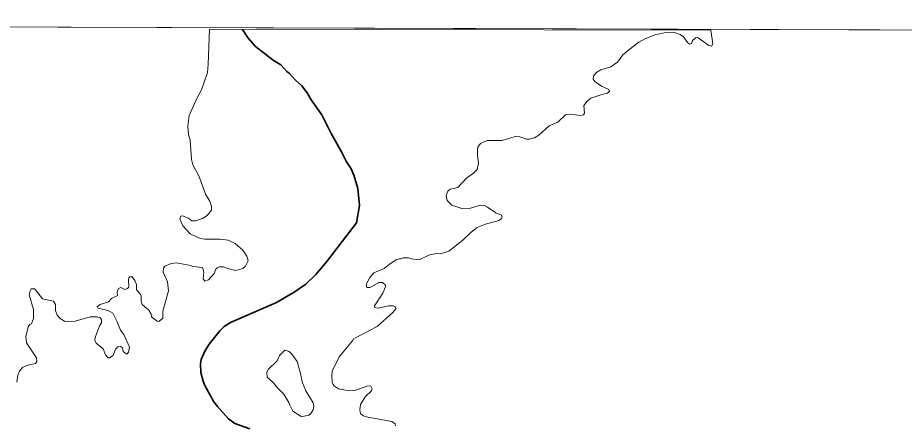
# Model space of a CAD drawing. Extents: x -1643653 to 4543381, y 1624270 to 13878484.
# Drawn here: x 577542 to 582120, y 8918997 to 8921103 of the extents above; entities that cross this region are included whole.
import ezdxf

# ---------------------------------------------------------------- set-up
doc = ezdxf.new("R2010")
doc.units = 0
doc.header["$LTSCALE"] = 200
doc.linetypes.add('LONG_DASH_SHORT_DASH', pattern=[9.9, 6, -1.2, 1.5, -1.2])
doc.layers.add('1', color=7, linetype='Continuous', lineweight=13)
doc.layers.add('6', color=7, linetype='Continuous', lineweight=13)

msp = doc.modelspace()

# ---------------------------------------------------------------- linework, layer by layer
at = {"layer": '1', "lineweight": 25}
msp.add_spline([(814781, 9009175.5), (814787.2, 9009173.4), (814796.9, 9009173.4), (814799.4, 9009172.4), (814805.1, 9009174.5), (814805.6, 9009176.5), (814811.7, 9009179.5), (814811.7, 9009179.5), (814801.5, 9009181), (814790.7, 9009181.5), (814784.1, 9009183.1), (814777.4, 9009185.1), (814778.4, 9009175.5)], degree=3, dxfattribs=at)
at = {"layer": '6'}
msp.add_line((581121.2, 8921038.8), (578531.5, 8921044.3), dxfattribs=at)
for points in [[(585645.8, 8921027.3), (574684.9, 8921064.7), (574653.9, 8910009.3), (585614.8, 8909969.8)], [(579029.5, 8919174.2), (579068, 8919112.8), (579070.6, 8919095.5), (579066.7, 8919076.9), (579055.5, 8919057.5), (579045.1, 8919049.7), (579021.7, 8919043.2), (579004.8, 8919042.2), (578961.7, 8919069.9), (578946.1, 8919100.1), (578942.2, 8919114.6), (578915.3, 8919158.2), (578879, 8919194.5), (578862, 8919216.2), (578830.6, 8919245.1), (578827.6, 8919270.1), (578835.4, 8919284.4), (578880.7, 8919329.8), (578893.2, 8919356.9), (578920.5, 8919384.2), (578943.8, 8919378.3), (578957.7, 8919364.4), (578984.5, 8919326.4), (579000.5, 8919271), (579011.8, 8919215.7)]]:
    msp.add_lwpolyline(points, close=True, dxfattribs=at)
for points in [[(574684.9, 8921064.7), (596639.8, 8920989.8), (607636.3, 8920937.2), (626625.7, 8920820.5)], [(578531.5, 8921044.3), (578525.4, 8920861.1), (578521, 8920819.7), (578490.8, 8920729.8), (578464.8, 8920681.3), (578427.7, 8920597.6), (578420.3, 8920542.1), (578424.2, 8920499.8), (578432.8, 8920469.4), (578439.3, 8920370.1), (578446.7, 8920342.4), (578476.9, 8920285.4), (578512.4, 8920187.2), (578534, 8920155.6), (578541.8, 8920127.9), (578541.8, 8920108.5), (578520.6, 8920080.8), (578496, 8920066.1), (578459.8, 8920053.6), (578441.4, 8920053.6), (578423.4, 8920067.4), (578392.2, 8920079.5), (578384, 8920077.7), (578378.4, 8920063.1), (578394.4, 8920026.8), (578431.9, 8919986.2), (578483, 8919962.8), (578507.1, 8919958.9), (578585.1, 8919958), (578628.8, 8919952.9), (578664.6, 8919935.5), (578704.8, 8919902.2), (578724.3, 8919870.2), (578732, 8919846.5), (578718.7, 8919818.4), (578704.2, 8919807.5), (578668, 8919796.3), (578626, 8919806.2), (578603.8, 8919815), (578582, 8919815.4), (578572.1, 8919811), (578564.3, 8919802.8), (578555.3, 8919780.5), (578527.5, 8919748.3), (578508.6, 8919741.9), (578499.4, 8919754.4), (578502.8, 8919788.5), (578495.9, 8919811.9), (578446.7, 8919817.1), (578434.1, 8919823.1), (578361.1, 8919836.1), (578333.4, 8919833.5), (578301, 8919819.2), (578294.1, 8919809.3), (578292.8, 8919787.7), (578314.8, 8919738), (578320, 8919692.2), (578291.5, 8919585.8), (578291.4, 8919550.5), (578270.2, 8919533.2), (578262, 8919534.8), (578233.1, 8919557.2), (578230.9, 8919571.1), (578218, 8919591.3), (578183.8, 8919621.7), (578179.5, 8919636), (578179, 8919665.3), (578172.6, 8919677.4), (578155.7, 8919696.4), (578154.8, 8919724.1), (578146.6, 8919744.8), (578132.8, 8919763.9), (578120.2, 8919763.4), (578116.1, 8919759.5), (578113.3, 8919748.4), (578115.5, 8919710.3), (578109.1, 8919703.5), (578094.8, 8919698.2), (578074.9, 8919708.1), (578062.4, 8919703.4), (578055.4, 8919685.3), (578056.7, 8919667.6), (578025.2, 8919652.4), (578011.3, 8919635.5), (577967.7, 8919620.4), (577952.8, 8919608.2), (577955.3, 8919601.4), (578009.3, 8919589.4), (578033, 8919575.4), (578055.4, 8919531.3), (578072.3, 8919488.3), (578089.2, 8919466.1), (578118.9, 8919399.9), (578113.8, 8919373.9), (578107.7, 8919365.7), (578100.9, 8919365.7), (578086.1, 8919377.8), (578082.6, 8919397.3), (578072.2, 8919403.3), (578059.4, 8919402.5), (578059.4, 8919402.5)], [(579427.7, 8919679.2), (579427.7, 8919679.2), (579440.6, 8919712.7), (579441.1, 8919721), (579426, 8919734), (579406.5, 8919734.1), (579361.6, 8919708.6), (579343.9, 8919709), (579340.8, 8919723.7), (579359.8, 8919759.6), (579380.5, 8919785), (579433.7, 8919806.7), (579461, 8919829.2), (579499, 8919853.4), (579510.9, 8919857.7), (579520.2, 8919857.3), (579532.2, 8919862.4), (579560.4, 8919862.5), (579574.2, 8919857.3), (579615.3, 8919851.7), (579664.7, 8919876.3), (579702.2, 8919884.9), (579725.6, 8919882.8), (579767.1, 8919897.1), (579839.7, 8919952.8), (579883, 8919994.7), (579914.9, 8920018.5), (579956.5, 8920036.3), (580025.6, 8920054.4), (580039.4, 8920065.7), (580043.3, 8920072.7), (580039.4, 8920083), (580010, 8920094.7), (579966.9, 8920124.4), (579951.3, 8920131.8), (579930.5, 8920133.6), (579875.2, 8920117.1), (579840.6, 8920115.8), (579783.6, 8920134.8), (579758.8, 8920158.4), (579754.6, 8920184.2), (579761.9, 8920206.2), (579774.5, 8920217), (579813.8, 8920225.3), (579860.1, 8920275.4), (579895.5, 8920300.4), (579913.9, 8920318.8), (579921.6, 8920350.7), (579915.8, 8920390.8), (579915.4, 8920422), (579918, 8920433.2), (579931, 8920453.1), (579965, 8920468.6), (580042.9, 8920468.2), (580110.4, 8920489.4), (580135, 8920486.7), (580169.2, 8920474.7), (580182.1, 8920474.7), (580209.9, 8920482.9), (580232.8, 8920495.5), (580286.8, 8920543.9), (580330.1, 8920563.4), (580370.3, 8920600.1), (580392.2, 8920604), (580447.8, 8920597.7), (580462.7, 8920600.1), (580468.1, 8920609.3), (580465.4, 8920649.4), (580481.8, 8920671.8), (580500.4, 8920686.3), (580558.2, 8920706.8), (580587.8, 8920713.2), (580598.4, 8920722.8), (580593.6, 8920732.5), (580556.5, 8920749.3), (580522.5, 8920773), (580513.8, 8920785.1), (580515.5, 8920802.9), (580532.8, 8920821), (580553.6, 8920834), (580604.1, 8920848.2), (580639.6, 8920872.9), (580666.9, 8920910.2), (580696.6, 8920937.3), (580749.4, 8920976.7), (580780.5, 8920993.1), (580834, 8921014.6), (580880.7, 8921023.8), (580934, 8921026.4), (580962.9, 8921016.4), (580979.4, 8921004.4), (581002.3, 8920972.3), (581011.8, 8920966.3), (581020.4, 8920969.7), (581025.8, 8920985.4), (581044.8, 8921001.3), (581055.1, 8920999.5), (581110, 8920959.3), (581125.1, 8920955.5), (581132, 8920968.4), (581121.2, 8921038.8)], [(578059.4, 8919402.5), (578047.2, 8919389.9), (578035.1, 8919357.9), (578015.1, 8919345.4), (578009.1, 8919345), (577995.3, 8919360.1), (577983.2, 8919391.6), (577947.3, 8919421.1), (577940.8, 8919437), (577941.7, 8919450.1), (577964.6, 8919511.3), (577974.1, 8919527), (577974.1, 8919542.5), (577967.6, 8919552.5), (577950.3, 8919557.2), (577915.8, 8919556.4), (577837.9, 8919534.3), (577803.3, 8919533), (577783, 8919535.6), (577761, 8919549), (577746.2, 8919565.9), (577737.6, 8919589.2), (577737.2, 8919620.3), (577727.2, 8919638.5), (577669.7, 8919650.6), (577634.3, 8919696.4), (577627.6, 8919701.2), (577611.4, 8919702.1), (577605.7, 8919692.1), (577601, 8919670.5), (577622.6, 8919594.9), (577623, 8919548.5), (577612.6, 8919521.8), (577603.6, 8919517.9), (577596.2, 8919505.3), (577583.3, 8919453.5), (577586.7, 8919422.3), (577638.6, 8919344.6), (577639.9, 8919326.4), (577634.3, 8919316.9), (577588.7, 8919306), (577566.8, 8919294.8), (577550.9, 8919276.7), (577542.2, 8919255.5), (577537.4, 8919219.6)], [(579491.7, 8918993.8), (579490.8, 8919005.1), (579473.9, 8919017.2), (579350.2, 8919038), (579327.8, 8919045.3), (579311.8, 8919056.6), (579309.2, 8919076.5), (579311, 8919104.1), (579335.2, 8919144.6), (579368, 8919174.6), (579371.9, 8919185.9), (579365.5, 8919198.3), (579349.9, 8919200.1), (579288, 8919178.1), (579254.1, 8919175.1), (579198.1, 8919185.4), (579177.3, 8919199.3), (579170, 8919207.9), (579165.7, 8919220.1), (579163.1, 8919253.7), (579165.9, 8919275.9), (579202, 8919349.7), (579270.7, 8919432.7), (579277.7, 8919446.1), (579286.3, 8919447.9), (579397, 8919507.9), (579478.6, 8919579.2), (579494.3, 8919598.8), (579492.9, 8919608.3), (579480, 8919613.9), (579457.5, 8919613.4), (579401.3, 8919601.8), (579386.2, 8919606.1), (579384.5, 8919613.8), (579427.7, 8919679.2)]]:
    msp.add_lwpolyline(points, dxfattribs=at)
at = {"layer": '6', "linetype": 'LONG_DASH_SHORT_DASH', "lineweight": 35}
msp.add_lwpolyline([(578702.1, 8921041.7), (578732.5, 8920996.5), (578770, 8920953.4), (578860.1, 8920883.7), (578900.2, 8920859.1), (578930.9, 8920824.9), (578945.6, 8920814.5), (578976.3, 8920780.8), (579009.1, 8920751.4), (579036, 8920715.1), (579057.2, 8920678.8), (579111.6, 8920601.8), (579159.6, 8920505), (579214.2, 8920410.6), (579239.6, 8920358), (579263.4, 8920321.7), (579278.1, 8920289.2), (579298, 8920220.5), (579306.6, 8920132.3), (579291, 8920043.1), (579137.8, 8919842.8), (579080.5, 8919775.2), (579029.5, 8919725.5), (578969.8, 8919684.3), (578878.2, 8919631.6), (578641.2, 8919527.8), (578607.5, 8919506.6), (578585.5, 8919485.5), (578531, 8919416.2), (578508.9, 8919382.5), (578489.1, 8919337.6), (578485.2, 8919315.1), (578487.3, 8919270.2), (578498.6, 8919225.2), (578508.1, 8919202.8), (578554.8, 8919118), (578572.9, 8919093.8), (578630.4, 8919030.2), (578662.2, 8919005.9), (578740.7, 8918978.3)], dxfattribs=at)

doc.saveas('drawing.dxf')
